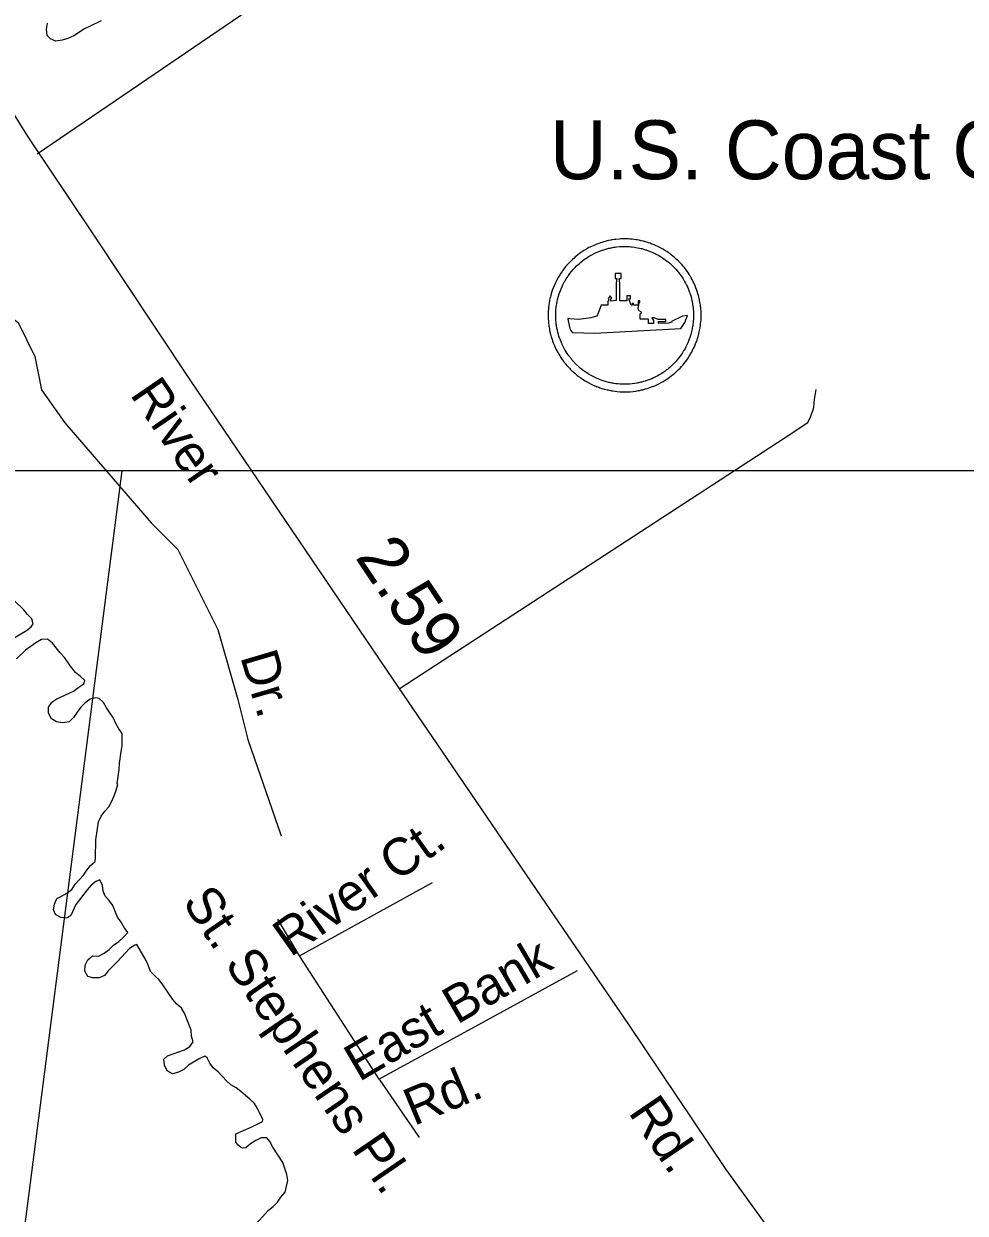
# Model space of a CAD drawing. Extents: x 2290055 to 2389491, y 66597 to 237875.
# Drawn here: x 2327043 to 2329443, y 113489 to 116521 of the extents above; entities that cross this region are included whole.
import ezdxf

# ---------------------------------------------------------------- set-up
doc = ezdxf.new("R2010")
doc.units = 0
for name, color, linetype in [('Exist Aviation Coast Guard Station CELL', 7, 'Continuous'), ('Exist Aviation Coast Guard Station Label', 7, 'Continuous'), ('Exist Hydrographic Island Shore', 7, 'Continuous'), ('Exist Hydrographic Pond Under 1500 Sq Ft', 7, 'Continuous'), ('Exist Road Non-System Type 51', 7, 'Continuous'), ('Exist Road Non-System Type 51 Label', 7, 'Continuous'), ('Exist Road Secondary Mileage Hundredths English Label', 7, 'Continuous'), ('Exist Road Secondary Type 51 Attributed', 7, 'Continuous'), ('Exist Road Secondary Type 51 Label', 7, 'Continuous'), ('Map Preparation Inset Cut Line', 7, 'Continuous')]:
    doc.layers.add(name, color=color, linetype=linetype)

msp = doc.modelspace()

# ---------------------------------------------------------------- linework, layer by layer
at = {"layer": 'Exist Aviation Coast Guard Station CELL'}
for points in [[(2328481.5, 115606), (2328488.9, 115602.4), (2328492.7, 115600.5), (2328494.7, 115599.7), (2328501.2, 115596.9), (2328501.9, 115596.5), (2328503.6, 115595.9), (2328508.5, 115594.1), (2328511.3, 115593.1), (2328516.4, 115591.5), (2328520.6, 115590.1), (2328523.4, 115589.4), (2328529.9, 115587.7), (2328531.4, 115587.4), (2328534.1, 115586.8), (2328538.1, 115586), (2328539.5, 115585.8), (2328541.5, 115585.4), (2328544.1, 115585), (2328550, 115584.1), (2328555.5, 115583.5), (2328562.3, 115582.9), (2328568.5, 115582.7), (2328571.9, 115582.5), (2328576, 115582.5), (2328581.7, 115582.5), (2328588.3, 115583), (2328596.2, 115583.7), (2328603.1, 115584.6), (2328609.1, 115585.7), (2328612.3, 115586.2), (2328613.2, 115586.4), (2328614.9, 115586.8), (2328617.3, 115587.4), (2328620.7, 115588.1), (2328622.9, 115588.6), (2328628, 115590), (2328632.5, 115591.4), (2328634.3, 115592), (2328643.4, 115595.1), (2328651.5, 115598.3), (2328656.3, 115600.6), (2328662.1, 115603.2), (2328668, 115606.4), (2328672.4, 115608.8), (2328677.5, 115611.9), (2328682.4, 115615.1), (2328688.2, 115619.1), (2328693.3, 115623), (2328695.5, 115624.7), (2328696.4, 115625.4), (2328698.5, 115627.1), (2328702.1, 115630.1), (2328707.8, 115635.3), (2328712.2, 115639.6), (2328715.8, 115643.1), (2328719.7, 115647.3), (2328723.5, 115651.7), (2328726.8, 115655.9), (2328731.3, 115661.6), (2328734.6, 115666.2), (2328738.2, 115671.5), (2328741.3, 115676.8), (2328742.8, 115679.1), (2328745.4, 115683.8), (2328747.9, 115688.5), (2328749.6, 115691.9), (2328751.5, 115695.8), (2328753.2, 115699.8), (2328756.4, 115707.3), (2328757.3, 115710), (2328759.2, 115714.9), (2328760.3, 115718.6), (2328760.9, 115720.8), (2328761.9, 115723.8), (2328762.7, 115726.9), (2328763.9, 115731.6), (2328764.9, 115735.9), (2328766.8, 115745.6), (2328767.1, 115747.2), (2328767.7, 115752.5), (2328768.3, 115756.8), (2328768.6, 115760.1), (2328769.2, 115767.1), (2328769.4, 115775.5), (2328769.5, 115781), (2328769.2, 115788.2), (2328768.7, 115794.7), (2328768.4, 115797.8), (2328768, 115800.4), (2328767.6, 115803.6), (2328767, 115808.4), (2328766.6, 115810.6), (2328765.5, 115816.2), (2328765.2, 115817.9), (2328764.7, 115820.1), (2328763.8, 115823.8), (2328762.8, 115828), (2328761.5, 115832.5), (2328759.7, 115838.2), (2328759.4, 115839.3), (2328758, 115843.1), (2328756.3, 115847.9), (2328754.1, 115853), (2328752, 115858.4), (2328749.6, 115863.3), (2328746.7, 115868.9), (2328744.2, 115873.2), (2328742.9, 115875.7), (2328741.9, 115877.2), (2328739.8, 115880.8), (2328737.1, 115885.2), (2328733.7, 115890), (2328730.6, 115894.2), (2328727, 115899.2), (2328724, 115902.6), (2328720, 115907.3), (2328716.2, 115911.3), (2328712.5, 115915.1), (2328711.5, 115916.1), (2328709.4, 115918.2), (2328706.2, 115921.1), (2328701.9, 115925.1), (2328697.7, 115928.5), (2328693.3, 115931.9), (2328689.4, 115934.9), (2328687.9, 115936.1), (2328686.9, 115936.7), (2328685.3, 115937.8), (2328682.1, 115940), (2328678.9, 115942.1), (2328676, 115943.8), (2328671.5, 115946.5), (2328664.1, 115950.6), (2328660.5, 115952.4), (2328659.5, 115952.9), (2328654.8, 115955.1), (2328649.6, 115957.5), (2328642.4, 115960.2), (2328639.2, 115961.3), (2328635.2, 115962.6), (2328633.3, 115963.3), (2328627.8, 115965), (2328622.8, 115966.3), (2328620.9, 115966.8), (2328616.3, 115967.8), (2328611.2, 115968.9), (2328606.3, 115969.7), (2328602.8, 115970.3), (2328594, 115971.4), (2328592.5, 115971.6), (2328588, 115971.9), (2328583.2, 115972.2), (2328582.1, 115972.2), (2328571.4, 115972.5), (2328564.7, 115972.2), (2328560.7, 115971.9), (2328551.9, 115971.1), (2328551.2, 115971), (2328547.8, 115970.5), (2328544, 115970), (2328541.3, 115969.6), (2328539.1, 115969.2), (2328533.2, 115967.9), (2328530.2, 115967.3), (2328527.2, 115966.5), (2328521.4, 115965), (2328516.1, 115963.4), (2328511.9, 115962.1), (2328510.9, 115961.7), (2328503.9, 115959.2), (2328501.4, 115958.2), (2328500, 115957.6), (2328494.2, 115955.1), (2328490.3, 115953.3), (2328483.5, 115950.1), (2328479.8, 115947.8), (2328474.5, 115944.8), (2328470.6, 115942.5), (2328466.4, 115939.7), (2328463.2, 115937.5), (2328458.6, 115934.3), (2328456, 115932.2), (2328449.9, 115927.4), (2328448.8, 115926.4), (2328445.6, 115923.6), (2328442.5, 115920.9), (2328441.7, 115920.2), (2328438.8, 115917.4), (2328434.5, 115913.2), (2328431.5, 115909.8), (2328428.4, 115906.6), (2328424.1, 115901.7), (2328419.6, 115895.8), (2328415.9, 115890.7), (2328415, 115889.5), (2328414.2, 115888.3), (2328412.6, 115885.9), (2328411.9, 115884.9), (2328409.3, 115881.1), (2328405.1, 115873.8), (2328404.8, 115873.3), (2328403.7, 115871.4), (2328402.7, 115869.4), (2328399.6, 115863.6), (2328398.3, 115860.8), (2328394.6, 115852.7), (2328390.9, 115843), (2328389.3, 115838.1), (2328387.6, 115832.9), (2328387.2, 115831.3), (2328386.5, 115828.6), (2328385.3, 115824.2), (2328385, 115822.9), (2328383.4, 115815.8), (2328382.8, 115812.9), (2328382.5, 115810.6), (2328381.7, 115805.6), (2328381.4, 115804), (2328381.2, 115802.4), (2328380.8, 115798.4), (2328380.2, 115793.4), (2328380.1, 115791.4), (2328380, 115789.3), (2328379.7, 115784.3), (2328379.6, 115781.9), (2328379.6, 115777.6), (2328379.6, 115773.9), (2328379.8, 115768.4), (2328380.1, 115763.7), (2328380.2, 115762.2), (2328380.6, 115757.9), (2328381.2, 115752.4), (2328381.6, 115749.8), (2328381.9, 115747.6), (2328382.9, 115741.5), (2328384.2, 115735.3), (2328385.6, 115729.3), (2328387.2, 115723.1), (2328388.7, 115718.8), (2328390.4, 115713.4), (2328391, 115711.7), (2328392.8, 115707.2), (2328395.4, 115700.4), (2328398.7, 115693.3), (2328401.5, 115687.8), (2328402.5, 115685.8), (2328403.6, 115683.7), (2328405.7, 115680), (2328406.4, 115679), (2328409, 115674.4), (2328412, 115669.8), (2328414.6, 115666), (2328415.2, 115665.2), (2328418.2, 115661.2), (2328419.1, 115659.9), (2328420.6, 115657.8), (2328421.8, 115656.3), (2328423.1, 115654.8), (2328424.7, 115652.8), (2328426.2, 115650.9), (2328427.2, 115649.9), (2328429.1, 115647.7), (2328432.3, 115644.2), (2328433.7, 115642.6), (2328436.7, 115639.7), (2328439.4, 115637), (2328441.3, 115635.2), (2328443.4, 115633.3), (2328447.3, 115629.8), (2328449, 115628.4), (2328453.7, 115624.5), (2328456.1, 115622.6), (2328457.3, 115621.7), (2328462.5, 115618), (2328467.3, 115614.9), (2328474.1, 115610.6)], [(2328490.8, 115623), (2328484, 115627.1), (2328477.9, 115631), (2328473.6, 115633.8), (2328469, 115637.1), (2328467.8, 115638), (2328465.7, 115639.7), (2328461.4, 115643.1), (2328459.9, 115644.4), (2328456.4, 115647.6), (2328454.5, 115649.3), (2328452.8, 115650.9), (2328450.4, 115653.3), (2328447.7, 115656), (2328446.4, 115657.4), (2328443.5, 115660.6), (2328441.8, 115662.5), (2328440.9, 115663.5), (2328439.6, 115665.1), (2328438.1, 115666.9), (2328437, 115668.3), (2328435.8, 115669.7), (2328434.5, 115671.5), (2328433.7, 115672.7), (2328431, 115676.3), (2328430.5, 115677), (2328428.1, 115680.5), (2328425.4, 115684.6), (2328423, 115688.7), (2328422.5, 115689.7), (2328420.6, 115693), (2328419.6, 115694.8), (2328418.6, 115696.7), (2328416.1, 115701.7), (2328413.2, 115708), (2328410.8, 115714.2), (2328409.2, 115718.2), (2328408.7, 115719.7), (2328407.1, 115724.6), (2328405.8, 115728.5), (2328404.4, 115734), (2328403.1, 115739.5), (2328401.9, 115745.1), (2328401, 115750.6), (2328400.7, 115752.5), (2328400.4, 115754.9), (2328399.8, 115759.8), (2328399.4, 115763.7), (2328399.3, 115765.1), (2328399.1, 115769.3), (2328398.9, 115774.3), (2328398.9, 115777.5), (2328399, 115781.5), (2328399, 115783.6), (2328399.3, 115788.2), (2328399.4, 115790), (2328399.5, 115791.8), (2328400, 115796.3), (2328400.3, 115799.9), (2328400.5, 115801.4), (2328400.8, 115802.8), (2328401.5, 115807.4), (2328401.8, 115809.4), (2328402.4, 115812), (2328403.7, 115818.4), (2328404, 115819.6), (2328405.1, 115823.5), (2328405.8, 115826), (2328406.2, 115827.4), (2328407.6, 115832.1), (2328409.1, 115836.5), (2328412.5, 115845.2), (2328415.8, 115852.5), (2328417, 115855), (2328419.7, 115860.3), (2328420.6, 115862.1), (2328421.6, 115863.8), (2328421.9, 115864.3), (2328425.7, 115870.8), (2328428, 115874.2), (2328428.7, 115875.2), (2328430.1, 115877.3), (2328430.8, 115878.4), (2328431.6, 115879.5), (2328434.9, 115884.1), (2328439, 115889.4), (2328442.8, 115893.8), (2328445.7, 115896.7), (2328448.4, 115899.7), (2328452.2, 115903.5), (2328454.9, 115906), (2328455.6, 115906.7), (2328458.3, 115909.1), (2328461.2, 115911.7), (2328462.3, 115912.5), (2328467.8, 115916.9), (2328470.1, 115918.7), (2328474.2, 115921.7), (2328477.1, 115923.6), (2328480.9, 115926.1), (2328484.4, 115928.2), (2328489.2, 115931), (2328492.5, 115933), (2328498.7, 115935.9), (2328502.1, 115937.5), (2328507.4, 115939.7), (2328508.6, 115940.3), (2328510.9, 115941.2), (2328517.2, 115943.5), (2328518.1, 115943.8), (2328521.9, 115944.9), (2328526.7, 115946.5), (2328531.9, 115947.8), (2328534.6, 115948.5), (2328537.3, 115949.1), (2328542.6, 115950.2), (2328544.6, 115950.5), (2328547, 115950.9), (2328550.4, 115951.4), (2328553.5, 115951.8), (2328554.1, 115951.9), (2328562.1, 115952.6), (2328565.7, 115952.9), (2328571.7, 115953.2), (2328581.4, 115952.9), (2328582.4, 115952.9), (2328586.6, 115952.6), (2328590.7, 115952.3), (2328592.1, 115952.2), (2328600, 115951.2), (2328603.2, 115950.7), (2328607.6, 115950), (2328612.1, 115949), (2328616.3, 115948), (2328618, 115947.6), (2328622.5, 115946.4), (2328627.5, 115944.9), (2328629.2, 115944.3), (2328632.8, 115943.1), (2328635.7, 115942.1), (2328642.1, 115939.6), (2328646.8, 115937.5), (2328651.1, 115935.5), (2328652, 115935.1), (2328655.2, 115933.4), (2328661.9, 115929.8), (2328665.9, 115927.4), (2328668.5, 115925.8), (2328671.4, 115923.9), (2328674.3, 115921.9), (2328675.8, 115920.9), (2328676.6, 115920.3), (2328678.1, 115919.3), (2328681.5, 115916.6), (2328685.5, 115913.5), (2328689.3, 115910.5), (2328693.2, 115906.9), (2328696, 115904.2), (2328697.9, 115902.4), (2328698.8, 115901.5), (2328702.2, 115898.1), (2328705.6, 115894.4), (2328709.2, 115890.2), (2328711.9, 115887.1), (2328715.1, 115882.6), (2328718, 115878.8), (2328721, 115874.5), (2328723.4, 115870.6), (2328725.3, 115867.3), (2328726.2, 115866), (2328727.4, 115863.7), (2328729.6, 115859.9), (2328732.2, 115854.8), (2328734.4, 115850.4), (2328736.3, 115845.6), (2328738.3, 115840.9), (2328739.9, 115836.6), (2328741, 115833.2), (2328741.4, 115832.1), (2328743, 115827), (2328744.1, 115823), (2328745, 115819.2), (2328745.9, 115815.9), (2328746.3, 115813.9), (2328746.6, 115812.3), (2328747.5, 115807.3), (2328747.9, 115805.3), (2328748.5, 115801), (2328748.9, 115798.1), (2328749.2, 115795.8), (2328749.4, 115793), (2328749.9, 115787.2), (2328750.1, 115780.7), (2328750.1, 115775.7), (2328749.9, 115768.1), (2328749.4, 115761.8), (2328749.1, 115758.8), (2328748.6, 115755), (2328748, 115750.2), (2328747.7, 115748.8), (2328746.1, 115740), (2328745.1, 115736.1), (2328744.1, 115731.9), (2328743.3, 115729.1), (2328742.5, 115726.4), (2328741.9, 115724.5), (2328740.9, 115721.1), (2328739.2, 115716.7), (2328738.3, 115714.3), (2328735.5, 115707.5), (2328734, 115703.9), (2328732.2, 115700.4), (2328730.8, 115697.3), (2328728.4, 115693.1), (2328726.1, 115688.8), (2328724.8, 115686.8), (2328721.9, 115682), (2328718.7, 115677.2), (2328715.8, 115673.1), (2328711.7, 115668), (2328708.7, 115664.2), (2328705.3, 115660.2), (2328701.8, 115656.5), (2328698.6, 115653.2), (2328694.6, 115649.4), (2328689.5, 115644.7), (2328686.2, 115642), (2328684.4, 115640.5), (2328683.5, 115639.8), (2328681.5, 115638.3), (2328676.9, 115634.8), (2328671.7, 115631.2), (2328667.3, 115628.3), (2328662.7, 115625.5), (2328658.8, 115623.4), (2328653.4, 115620.5), (2328648.2, 115618.1), (2328643.9, 115616.1), (2328636.6, 115613.2), (2328628.4, 115610.4), (2328626.7, 115609.8), (2328622.7, 115608.6), (2328618.1, 115607.4), (2328616.1, 115606.9), (2328613.1, 115606.2), (2328610.9, 115605.7), (2328609.3, 115605.3), (2328608.5, 115605.2), (2328605.7, 115604.7), (2328600.3, 115603.7), (2328594.1, 115602.9), (2328586.9, 115602.3), (2328581, 115601.9), (2328575.9, 115601.9), (2328572.2, 115601.9), (2328569.1, 115602), (2328563.5, 115602.2), (2328557.4, 115602.7), (2328552.4, 115603.2), (2328547.1, 115604.1), (2328544.8, 115604.4), (2328543, 115604.8), (2328541.7, 115605), (2328538.1, 115605.7), (2328535.7, 115606.2), (2328534.3, 115606.5), (2328528.5, 115608), (2328526, 115608.7), (2328522.1, 115609.9), (2328517.6, 115611.3), (2328515, 115612.3), (2328510.6, 115613.9), (2328509.1, 115614.5), (2328508.4, 115614.8), (2328502.6, 115617.3), (2328500.8, 115618.1), (2328497.4, 115619.7)], [(2328434.5, 115768.6), (2328429.4, 115769.4), (2328430.6, 115763.6), (2328434.5, 115743.9), (2328437.6, 115738.6), (2328440, 115735.8), (2328442.9, 115733.7), (2328498.6, 115732), (2328717.5, 115743.8), (2328727.8, 115759.1), (2328734.8, 115777.3), (2328721.7, 115775.4), (2328694, 115761.7), (2328694.8, 115760.5), (2328686.4, 115757.6), (2328660.6, 115756.8), (2328660.6, 115761.9), (2328679.5, 115761.9), (2328679.5, 115767.2), (2328659.8, 115767), (2328649.6, 115771), (2328643.9, 115771), (2328647.7, 115764.2), (2328647.7, 115756.5), (2328635.1, 115756.5), (2328635.1, 115768), (2328613.8, 115768), (2328613.8, 115781.3), (2328617.9, 115783.1), (2328617.9, 115785.7), (2328611.7, 115789.1), (2328609.4, 115794.1), (2328611.8, 115809.9), (2328613.3, 115809.9), (2328613.3, 115814.1), (2328609.2, 115814.1), (2328609.2, 115803.5), (2328596.7, 115803.5), (2328596.7, 115808), (2328594.1, 115808), (2328594.1, 115803.3), (2328590.9, 115803.3), (2328585.5, 115820), (2328589.5, 115820), (2328589.5, 115827.2), (2328580, 115827.2), (2328580, 115814.1), (2328562, 115814.1), (2328562, 115859.7), (2328560.2, 115871.3), (2328565.4, 115871.3), (2328565.4, 115884.1), (2328550, 115884.1), (2328550, 115871.3), (2328555, 115871.3), (2328552.7, 115859.7), (2328552.7, 115815.7), (2328539.4, 115814), (2328539.4, 115819.2), (2328541.7, 115821.2), (2328537.9, 115827.3), (2328532.4, 115820.8), (2328533.3, 115818.8), (2328533.3, 115813.7), (2328532.1, 115813.7), (2328532.1, 115803.3), (2328514.8, 115803.3), (2328505, 115778.7), (2328502.6, 115775.2), (2328488.4, 115771.1), (2328457.7, 115767)]]:
    msp.add_lwpolyline(points, close=True, dxfattribs=at)
at = {"layer": 'Exist Hydrographic Island Shore'}
for points in [[(2327008.2, 114949.4), (2327049.7, 114974.7), (2327062.2, 114984), (2327067, 114991.5), (2327064, 115003.8), (2327053, 115015.3), (2327043.2, 115027.2), (2327020.2, 115048.8)], [(2327285.5, 114181.6), (2327297.2, 114192.6), (2327308.2, 114204.8), (2327299.2, 114216.9), (2327291.2, 114230.7), (2327281.7, 114243.7), (2327270, 114273.1), (2327261, 114286.4), (2327250.2, 114297.1), (2327245.7, 114309.8), (2327243.7, 114324.7), (2327237.2, 114338.8), (2327226.7, 114334.8), (2327214.7, 114325.4), (2327204.5, 114313.6), (2327176.2, 114275.9), (2327163.2, 114248), (2327152.7, 114241.2), (2327138, 114243.1), (2327123.7, 114250.1), (2327119, 114262.2), (2327121.7, 114277.2), (2327127.2, 114291.4), (2327139.5, 114297), (2327152.7, 114304.4), (2327165.2, 114314.2), (2327174, 114327.5), (2327195.2, 114350.5), (2327203.5, 114363.4), (2327213, 114375.7), (2327224.7, 114385.4), (2327226.2, 114395), (2327226.5, 114440.7), (2327234, 114486.9), (2327240.5, 114500.9), (2327249.5, 114513.4), (2327260, 114524.9), (2327267.2, 114539), (2327273.7, 114552.9), (2327278.7, 114567.4), (2327283, 114582.2), (2327281.5, 114584.1), (2327286, 114620.2), (2327287, 114635.5), (2327291, 114666.1), (2327294, 114681.4), (2327294, 114712), (2327285.5, 114723.8), (2327278, 114737.3), (2327271.7, 114751.1), (2327254.2, 114777.1), (2327246.7, 114790.4), (2327235.7, 114801), (2327226.7, 114803), (2327212, 114799.2), (2327199.2, 114790.1), (2327188.2, 114778.5), (2327179, 114766), (2327170.2, 114752.4), (2327158.7, 114741.8), (2327143, 114738.7), (2327126.7, 114741.5), (2327113.7, 114749.2), (2327106.5, 114763.4), (2327106.2, 114778.8), (2327114.5, 114791.8), (2327127.5, 114799.9), (2327170.2, 114819.4), (2327183.2, 114829.5), (2327196.5, 114838.1), (2327198.5, 114846.8), (2327187.5, 114857.4), (2327175.2, 114867.3), (2327165, 114879.9), (2327146.5, 114905.7), (2327136.2, 114917.3), (2327116.5, 114942.4), (2327103.7, 114951.8), (2327088, 114951.1), (2327074.2, 114942.9), (2327047.5, 114924.2), (2327025, 114902.1)], [(2327635, 113462.4), (2327666.5, 113496.9), (2327678.5, 113506.3), (2327689.5, 113517.5), (2327698.5, 113530.1), (2327709.5, 113542.6), (2327716.2, 113572.3), (2327713.7, 113588), (2327703.2, 113618.1), (2327678, 113657.7), (2327670.5, 113671.7), (2327662.5, 113681.2), (2327648.2, 113681.6), (2327634.5, 113674.2), (2327621.2, 113665.6), (2327609, 113655.6), (2327601, 113655), (2327595.5, 113657.4), (2327589, 113663), (2327583.2, 113670.1), (2327583.5, 113691), (2327622.5, 113708.4), (2327651.2, 113722.7), (2327652.7, 113727.9), (2327639.2, 113756), (2327631, 113769.1), (2327619.7, 113779.7), (2327596.7, 113799.3), (2327584.5, 113808.3), (2327571, 113815.9), (2327559.5, 113826.1), (2327538.2, 113849.3), (2327526.5, 113859.1), (2327517.7, 113871.3), (2327510.2, 113884.9), (2327504.2, 113889.2), (2327490.5, 113882.4), (2327463, 113866.1), (2327451.2, 113855.4), (2327437.7, 113848.2), (2327422, 113844.7), (2327408.2, 113852.2), (2327402.2, 113866.6), (2327400.5, 113882), (2327409.5, 113890.5), (2327438.5, 113900.1), (2327453, 113905.9), (2327466, 113914.1), (2327474.5, 113925.5), (2327471, 113940.7), (2327469.5, 113955.7), (2327453, 113998.7), (2327445, 114011.7), (2327433.2, 114022.3), (2327423, 114033.5), (2327397.7, 114071.5), (2327388.5, 114083.6), (2327377, 114093.8), (2327366.2, 114104.9), (2327361.2, 114119.3), (2327355, 114133.4), (2327331.5, 114174), (2327326, 114172.4), (2327313, 114163.6), (2327302, 114152.7), (2327281.5, 114129.6), (2327258.5, 114106.8), (2327248.5, 114095.3), (2327235, 114089.1), (2327219.2, 114088.8), (2327206.2, 114092.7), (2327199, 114105.9), (2327199.2, 114121.3), (2327206, 114134.7), (2327218.5, 114145.3), (2327234, 114144.5), (2327248, 114151.7), (2327261, 114161.3), (2327272.2, 114171.9), (2327285.5, 114181.6)]]:
    msp.add_lwpolyline(points, dxfattribs=at)
at = {"layer": 'Exist Hydrographic Pond Under 1500 Sq Ft'}
for points in [[(2327125.2, 116476.5), (2327111, 116482.4), (2327103, 116491.2), (2327101.2, 116507.2), (2327104, 116522.3)], [(2327240.2, 116528.1), (2327212.2, 116514.2), (2327197.7, 116508), (2327170.7, 116489.8), (2327155.7, 116482.9), (2327141, 116478.8), (2327125.2, 116476.5)]]:
    msp.add_lwpolyline(points, dxfattribs=at)
at = {"layer": 'Exist Road Non-System Type 51'}
for points in [[(2328453.6, 117126.3), (2327077.3, 116188.1)], [(2326630.1, 116800.2), (2326714.9, 116413.1), (2326748.8, 116260.3), (2326774.3, 116031.2), (2326850.6, 115920.8), (2326927, 115835.9), (2327028.7, 115759.6), (2327071.2, 115673), (2327088.1, 115588.1), (2327147.5, 115503.2), (2327368, 115248.6), (2327435.9, 115180.7), (2327537.7, 114977), (2327588.6, 114798.7), (2327614, 114696.8), (2327698.8, 114450.7)], [(2328002.3, 114827.7), (2328487.1, 115142.8), (2328983.7, 115466), (2329041.6, 115504.7), (2329049.2, 115520.8), (2329056.8, 115542.8), (2329058.7, 115562.9), (2329062.6, 115588.9)], [(2327745.5, 114145.1), (2328084.8, 114331.9)], [(2327949, 113831.1), (2327745.5, 114145.1), (2327690.3, 114238.5)], [(2328453.7, 114106.9), (2327949, 113831.1), (2328050.8, 113682.5)]]:
    msp.add_lwpolyline(points, dxfattribs=at)
at = {"layer": 'Exist Road Secondary Type 51 Attributed'}
msp.add_lwpolyline([(2329447.6, 113021.7), (2329358.6, 113067), (2329278.4, 113115.9), (2329201.6, 113175.3), (2329117.9, 113246.8), (2329021.9, 113351.5), (2328976.6, 113405.6), (2328939.1, 113453.3), (2328833.2, 113600.1), (2328585.6, 113969.8), (2328374.1, 114279.4), (2327985.6, 114848.6), (2327467.5, 115613), (2327216.3, 115990), (2327054, 116232.6), (2327006.9, 116309.4), (2326966.8, 116386.2), (2326929.9, 116468.6), (2326914.2, 116526.2)], dxfattribs=at)
at = {"layer": 'Map Preparation Inset Cut Line'}
for points in [[(2318953.4, 149726.2), (2325417.5, 149726.2), (2346393.7, 149726.2), (2338303.7, 115381.1), (2324894.8, 115381.1)], [(2327293.1, 115381.1), (2326421, 108601.1), (2323940.9, 84753.9), (2319662, 79548.4), (2319961.8, 76608.6), (2326693.5, 76608.6), (2329528, 82750.7), (2336452.5, 105360.7), (2339748.2, 115381.1)]]:
    msp.add_lwpolyline(points, close=True, dxfattribs=at)

# ---------------------------------------------------------------- texts
at = {"layer": 'Exist Aviation Coast Guard Station Label'}
msp.add_text('U.S. Coast Guard', height=150, dxfattribs=at).set_placement((2328384.1, 116124.5))
at = {"layer": 'Exist Road Non-System Type 51 Label'}
for s, rotation, p in [('Dr.', 286.4596, (2327594.4, 114907.9)), ('River Ct.', 35.3812, (2327722.9, 114140.1)), ('St. Stephens Pl.', 304.4514, (2327445.2, 114281.5)), ('East Bank', 30.3012, (2327897.4, 113822.7)), ('Rd.', 22.7398, (2328037.3, 113710.8))]:
    msp.add_text(s, height=95, rotation=rotation, dxfattribs=at).set_placement(p)
at = {"layer": 'Exist Road Secondary Mileage Hundredths English Label'}
msp.add_text('2.59', height=125, rotation=303.8841, dxfattribs=at).set_placement((2327886, 115161.2))
at = {"layer": 'Exist Road Secondary Type 51 Label'}
for s, rotation, p in [('River', 304.3981, (2327312.1, 115576)), ('Rd.', 304.2182, (2328582.2, 113746))]:
    msp.add_text(s, height=95, rotation=rotation, dxfattribs=at).set_placement(p)

doc.saveas('drawing.dxf')
